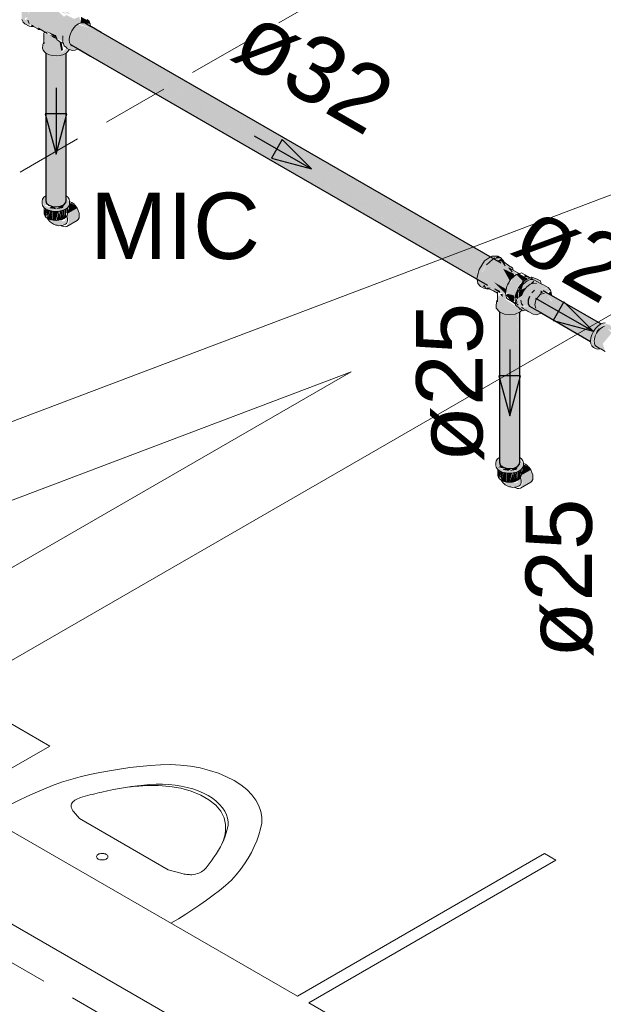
# Model space of a CAD drawing. Header units: millimetres. Extents: x 567 to 934, y -1 to 364.
# Tile 725 of 1056: x 729.18 to 730.94, y 129.03 to 132. Entities that reach past the tile are written whole.
import ezdxf

# ---------------------------------------------------------------- set-up
doc = ezdxf.new("R2010")
doc.units = ezdxf.units.MM
doc.header["$MEASUREMENT"] = 0
doc.linetypes.add('JIS_02_2.0', pattern=[0.3, 0.2, -0.1])
doc.linetypes.add('NULL', pattern=[0])
for name, color, linetype, lineweight in [('AF-Condutos', 140, 'Continuous', 25), ('AF-Conexões', 152, 'Continuous', 18), ('AF-Peça de utilização', 152, 'Continuous', 18), ('AF-Sentido conduto', 140, 'Continuous', 30), ('AF-Textos conduto', 7, 'Continuous', 9), ('DI-Área do detalhe', 10, 'JIS_02_2.0', 0), ('Textos', 7, 'Continuous', 9)]:
    doc.layers.add(name, color=color, linetype=linetype, lineweight=lineweight)
doc.layers.add('ARQ FINA', color=8, linetype='Continuous')
doc.styles.add('Arial', font='arial.ttf')

msp = doc.modelspace()

# ---------------------------------------------------------------- hatches: boundary and pattern name
at = {"layer": 'AF-Condutos', "linetype": 'Continuous'}
for points in [[(729.3167, 131.9688), (729.3344, 131.9584), (730.5652, 131.248)], [(729.3338, 131.959), (730.5666, 131.2472), (730.5755, 131.2608), (729.3429, 131.9722)], [(729.3533, 131.9832), (729.3428, 131.9723), (730.5755, 131.2608), (730.5756, 131.2611), (729.3541, 131.9825), (730.5851, 131.2721)], [(730.5835, 131.273), (729.3541, 131.9825), (730.5756, 131.2611)], [(729.3543, 131.9827), (730.5851, 131.2721), (730.5853, 131.2722), (729.394, 131.9711)], [(729.3736, 131.9883), (729.3575, 131.985), (729.394, 131.9711), (730.6211, 131.2631), (729.4262, 131.9576), (730.6311, 131.2622)], [(729.394, 131.9711), (730.5853, 131.2722), (730.5944, 131.2785)], [(730.559, 131.2207), (729.3121, 131.9406), (730.5577, 131.2149)], [(729.3295, 131.9306), (730.559, 131.2207), (730.5591, 131.2209), (729.3296, 131.9436)], [(729.3296, 131.9436), (730.5617, 131.2325), (730.5618, 131.2327), (729.3344, 131.9584)], [(729.3296, 131.9436), (730.5591, 131.2209), (730.5617, 131.2324)], [(730.5666, 131.2472), (729.3344, 131.9584), (730.5584, 131.2347)], [(729.4262, 131.9576), (730.5945, 131.2786), (730.5983, 131.2812)], [(729.2614, 131.4916), (729.2672, 131.89), (729.2607, 131.9251)], [(729.3333, 131.9216), (730.5901, 131.196), (729.3295, 131.9305)], [(729.2588, 131.4661), (729.2607, 131.4435), (729.2783, 131.4333), (729.3032, 131.4341), (729.3189, 131.4453), (729.3189, 131.8957), (729.3185, 131.8954), (729.3134, 131.47), (729.3131, 131.8913), (729.3125, 131.8926), (729.3041, 131.4771), (729.3032, 131.8885), (729.3025, 131.8896), (729.2922, 131.4859), (729.291, 131.8868), (729.2902, 131.8882), (729.2799, 131.4952), (729.2784, 131.889), (729.2777, 131.8892), (729.2691, 131.5034), (729.2677, 131.8918), (729.2672, 131.892), (729.2614, 131.4916), (729.2607, 131.8949), (729.2587, 131.8964)], [(729.2691, 131.5034), (729.2777, 131.8874), (729.2677, 131.8918)], [(729.2799, 131.4952), (729.2902, 131.8862), (729.2784, 131.889)], [(729.3025, 131.8891), (729.291, 131.8882), (729.2922, 131.4859)], [(729.3125, 131.8919), (729.3032, 131.8897), (729.3041, 131.4771)], [(729.3185, 131.8952), (729.3131, 131.8928), (729.3134, 131.4686)], [(729.3195, 131.4654), (729.3195, 131.8962), (729.3189, 131.4659)], [(729.3189, 131.4453), (729.3195, 131.8961), (729.3189, 131.8957)], [(730.9073, 131.0524), (730.7796, 131.1361), (730.7353, 131.1513), (730.7162, 131.1624), (730.7125, 131.1508), (730.9003, 131.0324), (730.9029, 131.0413)], [(730.7162, 131.1624), (730.7353, 131.1513), (730.777, 131.1377), (730.7424, 131.1604)], [(730.7645, 131.1726), (730.7859, 131.1461), (730.9213, 131.0717), (730.7839, 131.1582), (730.9281, 131.077), (730.7829, 131.164), (730.7553, 131.1768), (730.7519, 131.1725), (730.7314, 131.1814), (730.7229, 131.1732), (730.9137, 131.063), (730.9139, 131.0633), (730.7811, 131.1492), (730.7708, 131.164), (730.7818, 131.1595)], [(730.7229, 131.1732), (730.9067, 131.0528), (730.9137, 131.063)], [(730.7574, 131.1794), (730.7562, 131.1779), (730.7829, 131.164), (730.9313, 131.079)], [(730.7829, 131.164), (730.9277, 131.0775), (730.9313, 131.079)], [(730.9005, 131.0269), (730.901, 131.0315), (730.7125, 131.1508), (730.7162, 131.133), (730.9007, 131.0264), (730.7561, 131.1141)], [(730.7839, 131.1582), (730.9213, 131.0721), (730.928, 131.077)], [(730.7859, 131.1461), (730.9135, 131.0635), (730.9212, 131.0716)], [(730.6262, 131.1147), (730.6263, 130.7032), (730.628, 131.1134)], [(730.6262, 130.6766), (730.6281, 130.654), (730.6458, 130.6438), (730.6706, 130.6446), (730.6863, 130.6558), (730.6863, 131.0837), (730.6859, 131.1141), (730.6809, 130.6805), (730.6806, 131.0659), (730.68, 131.1118), (730.6715, 130.6876), (730.6707, 131.1083), (730.6452, 131.1085), (730.6365, 130.7139), (730.6352, 131.1112), (730.6347, 131.1114), (730.6288, 130.7021), (730.6282, 131.1139), (730.628, 131.114)], [(730.6288, 130.7021), (730.6347, 131.1114), (730.6282, 131.1139)], [(730.6365, 130.7139), (730.6452, 131.1073), (730.6352, 131.1112)], [(730.6715, 130.6876), (730.6799, 131.1099), (730.6707, 131.1088)], [(730.6809, 130.6791), (730.6859, 131.1141), (730.6805, 131.1121)], [(730.687, 130.6759), (730.687, 131.0789), (730.6863, 131.1144), (730.6863, 130.6558)]]:
    msp.add_hatch(color=151, dxfattribs=at).paths.add_polyline_path(points)
at = {"layer": 'AF-Conexões', "linetype": 'Continuous'}
for points in [[(729.1957, 131.9842), (729.2085, 131.9771), (729.2116, 131.9823), (729.2544, 131.9606), (729.288, 131.9501), (729.2902, 131.9426), (729.3094, 131.9314), (729.3121, 131.9441), (729.3138, 131.9181), (729.3379, 131.9042), (729.3555, 131.9088), (729.3327, 131.922), (729.3268, 131.935), (729.3426, 131.9719), (729.3637, 131.9873), (729.3595, 132.0054), (729.3439, 131.9995), (729.3206, 132.0109), (729.3134, 132.0059), (729.2893, 132.027), (729.3241, 132.012), (729.2966, 132.0303), (729.3294, 132.014), (729.3316, 132.015), (729.3096, 132.0301), (729.2752, 132.0476), (729.2606, 132.0673), (729.243, 132.0636), (729.2156, 132.0382), (729.2044, 132.0092), (729.1958, 132.0027), (729.2044, 132.0026), (729.1958, 131.9952), (729.1958, 132.0027), (729.2044, 132.0092), (729.2083, 132.0239), (729.2255, 132.0505), (729.2424, 132.0614), (729.2484, 132.0754), (729.2317, 132.0769), (729.2124, 132.0658), (729.1957, 132.045), (729.1861, 132.0202), (729.1861, 131.9979)], [(729.3925, 131.9841), (729.3887, 131.9924), (729.3644, 132.0055), (729.3637, 131.9873)], [(729.2597, 131.9625), (729.2889, 131.9458), (729.288, 131.9501)], [(729.2907, 131.9411), (729.2889, 131.9458), (729.2597, 131.9625)], [(729.249, 131.9215), (729.2489, 131.9114), (729.2543, 131.8998), (729.2788, 131.8889), (729.3095, 131.8912), (729.3283, 131.9054), (729.3222, 131.9115), (729.3064, 131.8983), (729.2992, 131.9319), (729.2629, 131.9567), (729.253, 131.9526), (729.255, 131.9297)], [(729.3049, 131.9029), (729.3102, 131.905), (729.3065, 131.926), (729.2995, 131.9316)], [(730.6216, 131.2833), (730.6025, 131.2841), (730.581, 131.2692), (730.5738, 131.2382), (730.5905, 131.2637)], [(730.6288, 131.2792), (730.6216, 131.2833), (730.6139, 131.2795)], [(730.5608, 131.2014), (730.5689, 131.1921), (730.581, 131.1966), (730.5881, 131.1884), (730.6199, 131.1716), (730.6258, 131.1776), (730.6351, 131.1698), (730.6351, 131.1607), (730.6444, 131.1615), (730.6445, 131.1697), (730.6098, 131.205), (730.6464, 131.1839), (730.6469, 131.1863), (730.6195, 131.2287), (730.6564, 131.2073), (730.6574, 131.2091), (730.6368, 131.2457), (730.6702, 131.2302), (730.6848, 131.2307), (730.6542, 131.2487), (730.6639, 131.2363), (730.6652, 131.2489), (730.6406, 131.2634), (730.6213, 131.2679), (730.6223, 131.2767), (730.6123, 131.277), (730.5872, 131.2577), (730.5739, 131.2348), (730.581, 131.2692), (730.5643, 131.2437), (730.558, 131.2162)], [(730.5872, 131.2577), (730.6071, 131.2751), (730.59, 131.2628)], [(730.6385, 131.2659), (730.6309, 131.2763), (730.619, 131.2692)], [(730.6455, 131.1884), (730.6564, 131.2073), (730.6195, 131.2287)], [(730.6368, 131.2457), (730.6565, 131.2106), (730.6727, 131.225)], [(730.6677, 131.2313), (730.6368, 131.2457), (730.6714, 131.2258)], [(730.6764, 131.2284), (730.6601, 131.2138), (730.6791, 131.1893), (730.6958, 131.2094)], [(730.6851, 131.2308), (730.6764, 131.2284), (730.6958, 131.2094), (730.7105, 131.2162)], [(730.7191, 131.2184), (730.6927, 131.2329), (730.7147, 131.2181)], [(730.7005, 131.2219), (730.7147, 131.2181), (730.7016, 131.227)], [(730.581, 131.1966), (730.5739, 131.193), (730.5871, 131.1853)], [(730.6436, 131.1705), (730.6464, 131.1839), (730.6098, 131.205)], [(730.6453, 131.1715), (730.6735, 131.163), (730.6791, 131.1893), (730.6634, 131.2097), (730.6504, 131.197)], [(730.751, 131.1112), (730.7356, 131.1218), (730.7323, 131.137), (730.7356, 131.1517), (730.7487, 131.1684), (730.7504, 131.1835), (730.7553, 131.1768), (730.7791, 131.1765), (730.772, 131.1873), (730.751, 131.1856), (730.6969, 131.1995), (730.6863, 131.1852), (730.6792, 131.1688), (730.6937, 131.1667), (730.6767, 131.1529), (730.6781, 131.1427), (730.687, 131.1371), (730.7125, 131.1328), (730.6938, 131.1308), (730.7271, 131.1082), (730.736, 131.1069)], [(730.7012, 131.2095), (730.6842, 131.1897), (730.6919, 131.1819)], [(730.7008, 131.2094), (730.6958, 131.2094), (730.6901, 131.1983)], [(730.7492, 131.2085), (730.7253, 131.2188), (730.704, 131.2114), (730.6919, 131.1819), (730.7028, 131.1876), (730.7303, 131.2122), (730.7288, 131.2024)], [(730.6986, 131.178), (730.7076, 131.1902), (730.6919, 131.1819), (730.6926, 131.1642)], [(730.7094, 131.2096), (730.6969, 131.1995), (730.751, 131.1856)], [(730.7294, 131.2127), (730.7094, 131.2096), (730.751, 131.1856), (730.7724, 131.1889)], [(730.7303, 131.2122), (730.7182, 131.1987), (730.7288, 131.2024)], [(730.6159, 131.1265), (730.6262, 131.1155), (730.6408, 131.109), (730.6567, 131.1072), (730.6727, 131.109), (730.6862, 131.1142), (730.687, 131.124), (730.644, 131.1532), (730.6466, 131.1616), (730.6351, 131.1607), (730.622, 131.1659)], [(730.6274, 131.1683), (730.6351, 131.1607), (730.6351, 131.1698)], [(730.66, 131.1486), (730.6739, 131.1402), (730.669, 131.147), (730.6701, 131.1648), (730.6509, 131.17), (730.6454, 131.1661)], [(730.6725, 131.1594), (730.6817, 131.154), (730.6823, 131.1866)], [(730.6919, 131.1819), (730.6863, 131.1852), (730.6825, 131.1564), (730.6926, 131.1642)], [(730.7487, 131.1684), (730.7572, 131.1753), (730.7504, 131.1809)], [(730.7822, 131.1651), (730.7806, 131.1779), (730.7729, 131.1705)], [(730.687, 131.1254), (730.693, 131.1216), (730.6973, 131.1343), (730.6905, 131.1507), (730.687, 131.1337), (730.687, 131.1521), (730.6728, 131.1592), (730.6737, 131.1426)], [(730.9283, 131.0038), (730.9065, 131.024), (730.9151, 131.0531), (730.9283, 131.0695), (730.9436, 131.0783), (730.9614, 131.0728), (730.9568, 131.0771), (730.9377, 131.0817), (730.9153, 131.0654), (730.9045, 131.0467), (730.9006, 131.0274), (730.9092, 131.0084)], [(730.9614, 131.0728), (730.9467, 131.0773), (730.9283, 131.0695), (730.9122, 131.0347), (730.9146, 131.0145), (730.944, 130.9962), (730.9376, 131.02), (730.9648, 131.0525), (730.9431, 131.0722), (730.9359, 131.0694), (730.9652, 131.0594)], [(730.9097, 131.0326), (730.9283, 131.0695), (730.9191, 131.058)]]:
    msp.add_hatch(color=161, dxfattribs=at).paths.add_polyline_path(points)
at = {"layer": 'AF-Peça de utilização', "linetype": 'Continuous'}
for points in [[(729.2587, 131.466), (729.2485, 131.4557), (729.2526, 131.4307), (729.2779, 131.4195), (729.2995, 131.4195), (729.3235, 131.4297), (729.3303, 131.4479), (729.3204, 131.4572), (729.3095, 131.4287), (729.2887, 131.4254), (729.2779, 131.4263), (729.2539, 131.4367), (729.2642, 131.4404)], [(729.2539, 131.4111), (729.2586, 131.4011), (729.256, 131.4281)], [(729.2586, 131.4011), (729.2586, 131.4262), (729.256, 131.4281)], [(729.2762, 131.4335), (729.2679, 131.4287), (729.2857, 131.4259), (729.2912, 131.4285)], [(729.3154, 131.4413), (729.2887, 131.4254), (729.3095, 131.4287)], [(729.3223, 131.4288), (729.3196, 131.4268), (729.3215, 131.4048)], [(729.3563, 131.3947), (729.3593, 131.4061), (729.3527, 131.4284), (729.3235, 131.4111), (729.3284, 131.3882), (729.3217, 131.3735)], [(729.3343, 131.444), (729.3305, 131.4418), (729.3235, 131.4116), (729.3527, 131.4284), (729.348, 131.4353)], [(729.2629, 131.3991), (729.2597, 131.4255), (729.2586, 131.4116)], [(729.2641, 131.3973), (729.2641, 131.4235), (729.2597, 131.4255)], [(729.2641, 131.4228), (729.2641, 131.3972), (729.2702, 131.4208)], [(729.2641, 131.3969), (729.2713, 131.3937), (729.2713, 131.421)], [(729.2713, 131.42), (729.2713, 131.3937), (729.2785, 131.4193)], [(729.2786, 131.4194), (729.2713, 131.3937), (729.2797, 131.3917)], [(729.3208, 131.3825), (729.3224, 131.4018), (729.3135, 131.3888), (729.2797, 131.3917), (729.2753, 131.3837), (729.2968, 131.3754)], [(729.2797, 131.3917), (729.2875, 131.4186), (729.2797, 131.4193)], [(729.2875, 131.4187), (729.2797, 131.3917), (729.2887, 131.391), (729.2962, 131.4181)], [(729.2977, 131.4193), (729.2902, 131.3912), (729.3061, 131.3937)], [(729.3061, 131.42), (729.2995, 131.4195), (729.3061, 131.3937)], [(729.3061, 131.421), (729.3061, 131.3937), (729.3133, 131.3969)], [(729.3133, 131.4228), (729.3071, 131.4213), (729.3133, 131.3969)], [(729.3133, 131.3971), (729.3188, 131.4011), (729.3188, 131.426), (729.3146, 131.4241)], [(730.6262, 130.6765), (730.6159, 130.6662), (730.6201, 130.6412), (730.6454, 130.63), (730.6669, 130.63), (730.6909, 130.6402), (730.6978, 130.6584), (730.6879, 130.6677), (730.6769, 130.6392), (730.6561, 130.6359), (730.6454, 130.6368), (730.6213, 130.6472), (730.6317, 130.6509)], [(730.6317, 130.6508), (730.6213, 130.6472), (730.641, 130.6426)], [(730.6213, 130.6402), (730.6213, 130.6216), (730.626, 130.6116), (730.626, 130.6367)], [(730.6303, 130.6096), (730.6271, 130.636), (730.626, 130.6221)], [(730.6315, 130.6078), (730.6315, 130.634), (730.6271, 130.636)], [(730.6315, 130.6333), (730.6316, 130.6077), (730.6376, 130.6313)], [(730.6315, 130.6074), (730.6387, 130.6042), (730.6387, 130.6315)], [(730.6437, 130.644), (730.6353, 130.6392), (730.6531, 130.6364), (730.6622, 130.6423)], [(730.6387, 130.6305), (730.6387, 130.6042), (730.646, 130.6298)], [(730.646, 130.6299), (730.6387, 130.6042), (730.6471, 130.6022)], [(730.6471, 130.6022), (730.6549, 130.6291), (730.6471, 130.6298)], [(730.655, 130.6292), (730.6471, 130.6022), (730.6561, 130.6015), (730.6637, 130.6286)], [(730.6828, 130.6518), (730.6561, 130.6359), (730.6769, 130.6392)], [(730.6561, 130.6015), (730.6735, 130.6042), (730.6662, 130.6299)], [(730.6735, 130.6305), (730.6669, 130.63), (730.6735, 130.6042)], [(730.6735, 130.6315), (730.6735, 130.6042), (730.6807, 130.6074)], [(730.6807, 130.6333), (730.6745, 130.6318), (730.6807, 130.6074)], [(730.6807, 130.6076), (730.6862, 130.6116), (730.6862, 130.6365), (730.6821, 130.6346)], [(730.6862, 130.6116), (730.6889, 130.6153), (730.687, 130.6373)], [(730.6897, 130.6393), (730.687, 130.6373), (730.6897, 130.6164)], [(730.7238, 130.6052), (730.7268, 130.6166), (730.7201, 130.6389), (730.6909, 130.6216), (730.6958, 130.5987), (730.6892, 130.584)], [(730.7018, 130.6545), (730.6979, 130.6523), (730.6909, 130.6221), (730.7201, 130.6389), (730.7154, 130.6458)], [(730.6786, 130.5878), (730.6934, 130.5934), (730.6898, 130.6123), (730.6777, 130.6003), (730.6366, 130.6), (730.6563, 130.5881)]]:
    msp.add_hatch(color=161, dxfattribs=at).paths.add_polyline_path(points)

# ---------------------------------------------------------------- linework, layer by layer
at = {"layer": 'AF-Condutos'}
for p, q in [((729.3785, 131.9854), (729.3736, 131.9883)), ((729.3933, 131.9768), (729.3785, 131.9854)), ((729.3966, 131.975), (729.3933, 131.9768)), ((729.4255, 131.9583), (729.3966, 131.975)), ((730.6311, 131.2622), (729.4255, 131.9583)), ((729.3333, 131.9216), (729.3555, 131.9088)), ((729.3555, 131.9088), (729.3597, 131.9064)), ((729.3597, 131.9064), (729.3606, 131.9059)), ((729.3606, 131.9059), (729.3927, 131.8873)), ((729.2587, 131.8964), (729.2587, 131.4928)), ((729.3195, 131.4654), (729.3195, 131.8962)), ((729.3927, 131.8873), (730.5901, 131.196)), ((729.2587, 131.4928), (729.2587, 131.4712)), ((729.2587, 131.4712), (729.2587, 131.47)), ((729.2587, 131.47), (729.2587, 131.4681)), ((729.2587, 131.4681), (729.2587, 131.4663)), ((729.2587, 131.4663), (729.2587, 131.4661)), ((729.2587, 131.4661), (729.2587, 131.4508)), ((729.3195, 131.4526), (729.3195, 131.4654)), ((729.2587, 131.4508), (729.2607, 131.4435)), ((729.2607, 131.4435), (729.2676, 131.4373)), ((729.2676, 131.4373), (729.2783, 131.4333)), ((729.2783, 131.4333), (729.2909, 131.4322)), ((729.2909, 131.4322), (729.3032, 131.4341)), ((729.3032, 131.4341), (729.3131, 131.4387)), ((729.3131, 131.4387), (729.3189, 131.4453)), ((729.3189, 131.4453), (729.3195, 131.4526)), ((730.7162, 131.1624), (730.7125, 131.1508)), ((730.7314, 131.1814), (730.7229, 131.1732)), ((730.7678, 131.1734), (730.7574, 131.1794)), ((730.7822, 131.1651), (730.7678, 131.1734)), ((730.7828, 131.1648), (730.7822, 131.1651)), ((730.9313, 131.079), (730.7828, 131.1648)), ((730.7125, 131.1508), (730.7125, 131.1404)), ((730.7125, 131.1404), (730.7156, 131.1342)), ((730.7156, 131.1342), (730.7162, 131.133)), ((730.7162, 131.133), (730.7373, 131.1208)), ((730.6262, 131.1155), (730.6262, 130.7033)), ((730.687, 131.0789), (730.687, 131.1151)), ((730.7373, 131.1208), (730.7522, 131.1122)), ((730.7522, 131.1122), (730.7537, 131.1113)), ((730.7537, 131.1113), (730.9007, 131.0264)), ((730.687, 130.6759), (730.687, 131.0789)), ((730.6262, 130.7033), (730.6262, 130.6817)), ((730.6262, 130.6817), (730.6262, 130.6805)), ((730.6262, 130.6805), (730.6262, 130.6786)), ((730.6262, 130.6786), (730.6262, 130.6768)), ((730.6262, 130.6768), (730.6262, 130.6766)), ((730.6262, 130.6766), (730.6262, 130.6613)), ((730.6262, 130.6613), (730.6281, 130.654)), ((730.6805, 130.6492), (730.6863, 130.6558)), ((730.6863, 130.6558), (730.687, 130.6631)), ((730.687, 130.6631), (730.687, 130.6759)), ((730.6281, 130.654), (730.6351, 130.6478)), ((730.6351, 130.6478), (730.6458, 130.6438)), ((730.6458, 130.6438), (730.6583, 130.6427)), ((730.6583, 130.6427), (730.6706, 130.6446)), ((730.6706, 130.6446), (730.6805, 130.6492))]:
    msp.add_line(p, q, dxfattribs=at)
at = {"layer": 'AF-Conexões'}
for p, q in [((729.1861, 131.9979), (729.1898, 131.9897)), ((729.2044, 131.996), (729.2083, 131.9859)), ((729.2063, 131.9909), (729.2044, 131.996)), ((729.386, 131.9949), (729.3828, 131.9978)), ((729.3887, 131.9924), (729.386, 131.9949)), ((729.3925, 131.9841), (729.3887, 131.9924)), ((729.1898, 131.9897), (729.1957, 131.9842)), ((729.1957, 131.9842), (729.2085, 131.9771)), ((729.2083, 131.9859), (729.2063, 131.9909)), ((729.2085, 131.9771), (729.2141, 131.9766)), ((729.2141, 131.9766), (729.2197, 131.9761)), ((729.2157, 131.98), (729.2214, 131.9767)), ((729.2206, 131.9796), (729.2157, 131.98)), ((729.2197, 131.9761), (729.2214, 131.9767)), ((729.2214, 131.9767), (729.223, 131.9758)), ((729.223, 131.9758), (729.234, 131.9694)), ((729.223, 131.9758), (729.223, 131.9758)), ((729.234, 131.9694), (729.2368, 131.9678)), ((729.2436, 131.9672), (729.2363, 131.9717)), ((729.2363, 131.9717), (729.241, 131.9688)), ((729.2368, 131.9678), (729.2417, 131.9674)), ((729.2398, 131.9689), (729.2426, 131.9673)), ((729.241, 131.9688), (729.2398, 131.9689)), ((729.241, 131.9688), (729.2436, 131.9672)), ((729.2417, 131.9674), (729.2426, 131.9673)), ((729.2426, 131.9673), (729.2447, 131.966)), ((729.2436, 131.9672), (729.2452, 131.9662)), ((729.2447, 131.966), (729.2544, 131.9605)), ((729.2452, 131.9662), (729.2544, 131.9606)), ((729.3325, 131.9544), (729.3369, 131.9635)), ((729.3369, 131.9635), (729.3426, 131.9719)), ((729.3426, 131.9719), (729.3493, 131.979)), ((729.3493, 131.979), (729.3565, 131.9842)), ((729.3565, 131.9842), (729.3637, 131.9873)), ((729.3637, 131.9873), (729.3703, 131.9879)), ((729.3703, 131.9879), (729.3761, 131.9862)), ((729.3933, 131.9768), (729.3925, 131.9841)), ((729.2541, 131.9599), (729.2524, 131.9563)), ((729.2524, 131.9563), (729.2524, 131.9288)), ((729.2544, 131.9605), (729.2541, 131.9599)), ((729.2544, 131.9606), (729.2556, 131.9599)), ((729.2544, 131.9605), (729.2555, 131.9598)), ((729.2549, 131.9576), (729.2556, 131.9598)), ((729.2555, 131.9598), (729.2549, 131.9576)), ((729.2555, 131.9598), (729.2556, 131.9598)), ((729.2556, 131.9599), (729.2557, 131.9598)), ((729.2556, 131.9598), (729.2571, 131.9589)), ((729.2557, 131.9598), (729.2571, 131.9589)), ((729.2571, 131.9589), (729.2572, 131.9589)), ((729.2572, 131.9589), (729.2593, 131.9576)), ((729.2626, 131.9555), (729.259, 131.9578)), ((729.2593, 131.9576), (729.2626, 131.9555)), ((729.2734, 131.9493), (729.2782, 131.9468)), ((729.2799, 131.9458), (729.2734, 131.9493)), ((729.2782, 131.9468), (729.2812, 131.9451)), ((729.2846, 131.9433), (729.2799, 131.9458)), ((729.2799, 131.9458), (729.2835, 131.9437)), ((729.2812, 131.9451), (729.2799, 131.9458)), ((729.2812, 131.9451), (729.2849, 131.9432)), ((729.2835, 131.9437), (729.2915, 131.939)), ((729.2913, 131.9398), (729.2846, 131.9433)), ((729.2849, 131.9432), (729.2912, 131.9398)), ((729.288, 131.9501), (729.2882, 131.9476)), ((729.2882, 131.9476), (729.2902, 131.9426)), ((729.2902, 131.9426), (729.2907, 131.9413)), ((729.2907, 131.9413), (729.2908, 131.941)), ((729.2908, 131.941), (729.2912, 131.9398)), ((729.2912, 131.9398), (729.2913, 131.9398)), ((729.2913, 131.9398), (729.2915, 131.939)), ((729.2915, 131.939), (729.2921, 131.9375)), ((729.2921, 131.9375), (729.2958, 131.9345)), ((729.2958, 131.9345), (729.2995, 131.9316)), ((729.3094, 131.9486), (729.3094, 131.9445)), ((729.3094, 131.942), (729.3094, 131.9486)), ((729.3094, 131.9445), (729.3094, 131.9371)), ((729.3094, 131.9354), (729.3094, 131.942)), ((729.3094, 131.9371), (729.3094, 131.9354)), ((729.3094, 131.9354), (729.3094, 131.9353)), ((729.3094, 131.9353), (729.3094, 131.9354)), ((729.3094, 131.9353), (729.3094, 131.9296)), ((729.3288, 131.9362), (729.3297, 131.9451)), ((729.3297, 131.9285), (729.3288, 131.9362)), ((729.3297, 131.9451), (729.3325, 131.9544)), ((729.249, 131.9215), (729.2489, 131.9114)), ((729.2489, 131.9114), (729.2502, 131.9054)), ((729.2508, 131.9254), (729.249, 131.9215)), ((729.2502, 131.9054), (729.2543, 131.8998)), ((729.2524, 131.9288), (729.2508, 131.9254)), ((729.2524, 131.9288), (729.2524, 131.9241)), ((729.2524, 131.9241), (729.2541, 131.9277)), ((729.2995, 131.9316), (729.3113, 131.9248)), ((729.3094, 131.9296), (729.3101, 131.9278)), ((729.3101, 131.9278), (729.3113, 131.9248)), ((729.3113, 131.9248), (729.3116, 131.9239)), ((729.3116, 131.9239), (729.3138, 131.9181)), ((729.3138, 131.9181), (729.318, 131.9148)), ((729.318, 131.9148), (729.3195, 131.9136)), ((729.3195, 131.9136), (729.3222, 131.9115)), ((729.3222, 131.9115), (729.3288, 131.9075)), ((729.3243, 131.8998), (729.3283, 131.9054)), ((729.3283, 131.9054), (729.3285, 131.9064)), ((729.3285, 131.9064), (729.3288, 131.9075)), ((729.3288, 131.9075), (729.3295, 131.907)), ((729.3295, 131.907), (729.3298, 131.9068)), ((729.3325, 131.9224), (729.3297, 131.9285)), ((729.3298, 131.9068), (729.3302, 131.9066)), ((729.3302, 131.9066), (729.3379, 131.9042)), ((729.3333, 131.9216), (729.3325, 131.9224)), ((729.3369, 131.9183), (729.3333, 131.9216)), ((729.3379, 131.9042), (729.3468, 131.9051)), ((729.3468, 131.9051), (729.3555, 131.9088)), ((729.2543, 131.8998), (729.2587, 131.8964)), ((729.2587, 131.8964), (729.2607, 131.8949)), ((729.2607, 131.8949), (729.2691, 131.8912)), ((729.2691, 131.8912), (729.2788, 131.8889)), ((729.2788, 131.8889), (729.2893, 131.8881)), ((729.2893, 131.8881), (729.2997, 131.8889)), ((729.2997, 131.8889), (729.3095, 131.8912)), ((729.3095, 131.8912), (729.3179, 131.8949)), ((729.3179, 131.8949), (729.3195, 131.8962)), ((729.3195, 131.8962), (729.3243, 131.8998)), ((730.5983, 131.2812), (730.581, 131.2692)), ((730.6025, 131.2841), (730.5983, 131.2812)), ((730.6216, 131.2833), (730.6025, 131.2841)), ((730.6285, 131.2793), (730.6216, 131.2833)), ((730.6288, 131.2792), (730.6285, 131.2793)), ((730.6311, 131.2778), (730.6288, 131.2792)), ((730.581, 131.2692), (730.5643, 131.2437)), ((730.6053, 131.2738), (730.5872, 131.2577)), ((730.6079, 131.2756), (730.6053, 131.2738)), ((730.6092, 131.2766), (730.6079, 131.2756)), ((730.6097, 131.2769), (730.6092, 131.2766)), ((730.612, 131.2786), (730.6097, 131.2769)), ((730.61, 131.2769), (730.612, 131.2786)), ((730.6201, 131.2781), (730.6123, 131.277)), ((730.6234, 131.2786), (730.6201, 131.2781)), ((730.6311, 131.2778), (730.6234, 131.2786)), ((730.6338, 131.2735), (730.6309, 131.2763)), ((730.6386, 131.2659), (730.6311, 131.2778)), ((730.6366, 131.2709), (730.6338, 131.2735)), ((730.6382, 131.266), (730.6344, 131.2686)), ((730.6344, 131.2686), (730.6434, 131.2544)), ((730.6387, 131.2658), (730.6366, 131.2709)), ((730.6396, 131.2651), (730.6366, 131.2709)), ((730.6366, 131.2709), (730.6387, 131.2657)), ((730.6387, 131.2657), (730.6382, 131.266)), ((730.6388, 131.2657), (730.6387, 131.2658)), ((730.6388, 131.2657), (730.6387, 131.2657)), ((730.6388, 131.2656), (730.6388, 131.2657)), ((730.6396, 131.2651), (730.6388, 131.2656)), ((730.6434, 131.2544), (730.6392, 131.2647)), ((730.6515, 131.2571), (730.6396, 131.2651)), ((730.6533, 131.2559), (730.6515, 131.2571)), ((730.6652, 131.2489), (730.6533, 131.2559)), ((730.5643, 131.2437), (730.558, 131.2162)), ((730.6542, 131.2487), (730.6639, 131.2363)), ((730.6673, 131.2411), (730.6542, 131.2487)), ((730.6685, 131.2213), (730.6601, 131.2138)), ((730.6673, 131.2411), (730.6652, 131.2489)), ((730.6815, 131.2329), (730.6673, 131.2411)), ((730.6764, 131.2284), (730.6685, 131.2213)), ((730.6824, 131.2301), (730.6764, 131.2284)), ((730.685, 131.2309), (730.6815, 131.2329)), ((730.6851, 131.2308), (730.6824, 131.2301)), ((730.6851, 131.2308), (730.685, 131.2309)), ((730.6927, 131.2329), (730.6851, 131.2308)), ((730.7191, 131.2184), (730.6927, 131.2329)), ((730.7221, 131.2198), (730.7194, 131.2186)), ((730.7229, 131.2202), (730.7221, 131.2198)), ((730.7263, 131.2192), (730.7229, 131.2202)), ((730.558, 131.2162), (730.5584, 131.2143)), ((730.5584, 131.2143), (730.5608, 131.2014)), ((730.5608, 131.2014), (730.5689, 131.1921)), ((730.5689, 131.1921), (730.5784, 131.1866)), ((730.6483, 131.1932), (730.6439, 131.1718)), ((730.6504, 131.197), (730.6483, 131.1932)), ((730.6601, 131.2138), (730.6504, 131.197)), ((730.6824, 131.1874), (730.7011, 131.2094)), ((730.6901, 131.1983), (730.6824, 131.1874)), ((730.6842, 131.1897), (730.6831, 131.1883)), ((730.7003, 131.2088), (730.6842, 131.1897)), ((730.6842, 131.1897), (730.6901, 131.1983)), ((730.6969, 131.1995), (730.6863, 131.1852)), ((730.7094, 131.2096), (730.6969, 131.1995)), ((730.6986, 131.178), (730.7076, 131.1902)), ((730.7014, 131.2102), (730.7003, 131.2088)), ((730.7082, 131.2143), (730.7014, 131.2102)), ((730.704, 131.2114), (730.7014, 131.2102)), ((730.7168, 131.2174), (730.704, 131.2114)), ((730.704, 131.2114), (730.7082, 131.2143)), ((730.7076, 131.1902), (730.7182, 131.1987)), ((730.7189, 131.2134), (730.7094, 131.2096)), ((730.7189, 131.2185), (730.7147, 131.2181)), ((730.7191, 131.2184), (730.7168, 131.2174)), ((730.7182, 131.1987), (730.7288, 131.2024)), ((730.7194, 131.2186), (730.7189, 131.2185)), ((730.7267, 131.2137), (730.7189, 131.2134)), ((730.7194, 131.2186), (730.7191, 131.2184)), ((730.7276, 131.2137), (730.7211, 131.2173)), ((730.7397, 131.214), (730.7263, 131.2192)), ((730.7288, 131.2024), (730.7378, 131.2007)), ((730.7409, 131.2064), (730.7296, 131.2126)), ((730.7481, 131.2091), (730.7397, 131.214)), ((730.7517, 131.2004), (730.7409, 131.2064)), ((730.7492, 131.2085), (730.7481, 131.2091)), ((730.7517, 131.2004), (730.7492, 131.2085)), ((730.7584, 131.1967), (730.7517, 131.2004)), ((730.7724, 131.1889), (730.7584, 131.1967)), ((730.5784, 131.1866), (730.5905, 131.1843)), ((730.5919, 131.1866), (730.5871, 131.1853)), ((730.5871, 131.1853), (730.5935, 131.1859)), ((730.5881, 131.1884), (730.5919, 131.1866)), ((730.5973, 131.1866), (730.5881, 131.1884)), ((730.5905, 131.1843), (730.5941, 131.1855)), ((730.5919, 131.1866), (730.5935, 131.1859)), ((730.5935, 131.1859), (730.5941, 131.1855)), ((730.5941, 131.1855), (730.6082, 131.1789)), ((730.6082, 131.1789), (730.6199, 131.1716)), ((730.612, 131.1852), (730.6273, 131.174)), ((730.6258, 131.1776), (730.612, 131.1852)), ((730.6199, 131.1716), (730.6198, 131.1507)), ((730.6199, 131.1716), (730.6199, 131.1749)), ((730.6199, 131.1749), (730.6199, 131.1716)), ((730.6273, 131.174), (730.6258, 131.1776)), ((730.6439, 131.1718), (730.6454, 131.1661)), ((730.6454, 131.1661), (730.6481, 131.1557)), ((730.6722, 131.1595), (730.6826, 131.1873)), ((730.6768, 131.1753), (730.6722, 131.1595)), ((730.6727, 131.1609), (730.6722, 131.1595)), ((730.6736, 131.1634), (730.6727, 131.1609)), ((730.6735, 131.163), (730.6768, 131.1753)), ((730.6824, 131.1874), (730.6736, 131.1634)), ((730.6863, 131.1852), (730.6792, 131.1688)), ((730.6831, 131.1883), (730.6824, 131.1874)), ((730.6926, 131.1642), (730.6986, 131.178)), ((730.7356, 131.1517), (730.7487, 131.1684)), ((730.7487, 131.1684), (730.7614, 131.1718)), ((730.7795, 131.1807), (730.7724, 131.1889)), ((730.7806, 131.1779), (730.7795, 131.1807)), ((730.7823, 131.1675), (730.7806, 131.1779)), ((730.7822, 131.1651), (730.7823, 131.1675)), ((730.6183, 131.1494), (730.6159, 131.1355)), ((730.6159, 131.1355), (730.6159, 131.1265)), ((730.6198, 131.1507), (730.6183, 131.1494)), ((730.6198, 131.1507), (730.6197, 131.1458)), ((730.6481, 131.1557), (730.6597, 131.1487)), ((730.6597, 131.1487), (730.66, 131.1486)), ((730.6597, 131.1486), (730.6597, 131.1487)), ((730.66, 131.1486), (730.6597, 131.1486)), ((730.66, 131.1486), (730.6739, 131.1402)), ((730.672, 131.144), (730.6729, 131.1407)), ((730.6737, 131.1426), (730.672, 131.144)), ((730.6722, 131.1595), (730.6728, 131.1527)), ((730.6728, 131.1527), (730.6737, 131.1426)), ((730.6729, 131.1407), (730.6743, 131.1359)), ((730.6737, 131.1426), (730.6739, 131.1402)), ((730.6818, 131.1359), (730.6739, 131.1425)), ((730.6739, 131.1402), (730.6743, 131.1359)), ((730.6743, 131.1359), (730.674, 131.1401)), ((730.6743, 131.1359), (730.6769, 131.1335)), ((730.6767, 131.1529), (730.6781, 131.1427)), ((730.6769, 131.1335), (730.688, 131.1245)), ((730.6926, 131.1397), (730.6905, 131.1507)), ((730.6973, 131.1343), (730.6926, 131.1397)), ((730.7323, 131.137), (730.7356, 131.1517)), ((730.7355, 131.1268), (730.7323, 131.137)), ((730.6159, 131.1265), (730.6262, 131.1155)), ((730.6262, 131.1155), (730.6273, 131.1142)), ((730.6273, 131.1142), (730.6408, 131.109)), ((730.6408, 131.109), (730.6567, 131.1072)), ((730.6567, 131.1072), (730.6727, 131.109)), ((730.6727, 131.109), (730.6862, 131.1142)), ((730.6862, 131.1232), (730.687, 131.124)), ((730.6862, 131.1142), (730.687, 131.1151)), ((730.687, 131.124), (730.6877, 131.1247)), ((730.687, 131.1151), (730.6908, 131.1192)), ((730.6877, 131.1247), (730.6877, 131.1248)), ((730.688, 131.1245), (730.693, 131.1216)), ((730.6908, 131.1192), (730.693, 131.1216)), ((730.6921, 131.1291), (730.695, 131.1274)), ((730.693, 131.1216), (730.6975, 131.119)), ((730.695, 131.1274), (730.6972, 131.1261)), ((730.6972, 131.1261), (730.6987, 131.1252)), ((730.6975, 131.119), (730.7058, 131.1209)), ((730.6987, 131.1252), (730.7058, 131.1209)), ((730.7058, 131.1209), (730.7123, 131.117)), ((730.7123, 131.117), (730.7271, 131.1082)), ((730.7271, 131.1082), (730.736, 131.1069)), ((730.736, 131.1069), (730.7368, 131.1066)), ((730.7368, 131.1066), (730.751, 131.1112)), ((730.9224, 131.0729), (730.9153, 131.0654)), ((730.93, 131.0784), (730.9224, 131.0729)), ((730.9313, 131.079), (730.93, 131.0784)), ((730.9377, 131.0817), (730.9313, 131.079)), ((730.9423, 131.0721), (730.9359, 131.0694)), ((730.9448, 131.0824), (730.9377, 131.0817)), ((730.9045, 131.0467), (730.9016, 131.0368)), ((730.9092, 131.0565), (730.9045, 131.0467)), ((730.9153, 131.0654), (730.9092, 131.0565)), ((730.9146, 131.0429), (730.9122, 131.0347)), ((730.9185, 131.0511), (730.9146, 131.0429)), ((730.9236, 131.0585), (730.9185, 131.0511)), ((730.9296, 131.0648), (730.9236, 131.0585)), ((730.9359, 131.0694), (730.9296, 131.0648)), ((730.9016, 131.0368), (730.9006, 131.0274)), ((730.9006, 131.0274), (730.9007, 131.0264)), ((730.9007, 131.0264), (730.9016, 131.0192)), ((730.9016, 131.0192), (730.9045, 131.0127)), ((730.9045, 131.0127), (730.9092, 131.0084)), ((730.9122, 131.0347), (730.9113, 131.0268)), ((730.9113, 131.0268), (730.9122, 131.02)), ((730.9122, 131.02), (730.9123, 131.0198)), ((730.9123, 131.0198), (730.9146, 131.0145)), ((730.9146, 131.0145), (730.9185, 131.0109)), ((730.9092, 131.0084), (730.9151, 131.005)), ((730.9151, 131.005), (730.9212, 131.0031)), ((730.9185, 131.0109), (730.9298, 131.0044)), ((730.9212, 131.0031), (730.9283, 131.0038)), ((730.9283, 131.0038), (730.9298, 131.0044)), ((730.9298, 131.0044), (730.9312, 131.0036)), ((730.9312, 131.0036), (730.944, 130.9962))]:
    msp.add_line(p, q, dxfattribs=at)
at = {"layer": 'AF-Peça de utilização'}
for p, q in [((729.2526, 131.4615), (729.2485, 131.4557)), ((729.2552, 131.4635), (729.2526, 131.4615)), ((729.2587, 131.4661), (729.2552, 131.4635)), ((729.3206, 131.4646), (729.3195, 131.4654)), ((729.3247, 131.4615), (729.3206, 131.4646)), ((729.3289, 131.4557), (729.3247, 131.4615)), ((729.2485, 131.4557), (729.247, 131.4495)), ((729.247, 131.4495), (729.247, 131.4427)), ((729.247, 131.4427), (729.2485, 131.4365)), ((729.2485, 131.4365), (729.2526, 131.4307)), ((729.2526, 131.4307), (729.2539, 131.4297)), ((729.2539, 131.4297), (729.2539, 131.4111)), ((729.2539, 131.4297), (729.2592, 131.4257)), ((729.3181, 131.4257), (729.3235, 131.4297)), ((729.3235, 131.4297), (729.3247, 131.4307)), ((729.3235, 131.4111), (729.3235, 131.4297)), ((729.3247, 131.4307), (729.3289, 131.4365)), ((729.3303, 131.4495), (729.3289, 131.4557)), ((729.3289, 131.4365), (729.3303, 131.4427)), ((729.3303, 131.4481), (729.3303, 131.4495)), ((729.3303, 131.4479), (729.3303, 131.4481)), ((729.3303, 131.4427), (729.3303, 131.4479)), ((729.3308, 131.4479), (729.3303, 131.4479)), ((729.3314, 131.4476), (729.3308, 131.4479)), ((729.3318, 131.4475), (729.3314, 131.4476)), ((729.3367, 131.4454), (729.3318, 131.4475)), ((729.3405, 131.4425), (729.3367, 131.4454)), ((729.3425, 131.4411), (729.3405, 131.4425)), ((729.3454, 131.4381), (729.3425, 131.4411)), ((729.3456, 131.4379), (729.3454, 131.4381)), ((729.348, 131.4353), (729.3456, 131.4379)), ((729.3527, 131.4284), (729.348, 131.4353)), ((729.3563, 131.4209), (729.3527, 131.4284)), ((729.2539, 131.4111), (729.2551, 131.4059)), ((729.2551, 131.4059), (729.2586, 131.4011)), ((729.2586, 131.4011), (729.2634, 131.3974)), ((729.2592, 131.4257), (729.2679, 131.4219)), ((729.2679, 131.4219), (729.2779, 131.4195)), ((729.2779, 131.4195), (729.2887, 131.4186)), ((729.2887, 131.4186), (729.2995, 131.4195)), ((729.2995, 131.4195), (729.3095, 131.4219)), ((729.3095, 131.4219), (729.3181, 131.4257)), ((729.3133, 131.3969), (729.3188, 131.4011)), ((729.3188, 131.4011), (729.3215, 131.4048)), ((729.3215, 131.4048), (729.3223, 131.4059)), ((729.3224, 131.4018), (729.3215, 131.4048)), ((729.3223, 131.4059), (729.3235, 131.4111)), ((729.3234, 131.3961), (729.3224, 131.4018)), ((729.3586, 131.4133), (729.3563, 131.4209)), ((729.3563, 131.3947), (729.3586, 131.3997)), ((729.3593, 131.4061), (729.3586, 131.4133)), ((729.3586, 131.3997), (729.3593, 131.4061)), ((729.2634, 131.3974), (729.2641, 131.3969)), ((729.2641, 131.3969), (729.2643, 131.3968)), ((729.2643, 131.3968), (729.2713, 131.3937)), ((729.2643, 131.3968), (729.2644, 131.3967)), ((729.2644, 131.3967), (729.265, 131.3957)), ((729.265, 131.3957), (729.2692, 131.3895)), ((729.2692, 131.3895), (729.2753, 131.3837)), ((729.2713, 131.3937), (729.2797, 131.3917)), ((729.2753, 131.3837), (729.282, 131.3806)), ((729.2797, 131.3917), (729.2887, 131.391)), ((729.282, 131.3806), (729.2888, 131.3776)), ((729.2887, 131.391), (729.2902, 131.3912)), ((729.2888, 131.3776), (729.2925, 131.377)), ((729.2902, 131.3912), (729.2977, 131.3917)), ((729.2925, 131.377), (729.2968, 131.3754)), ((729.2968, 131.3754), (729.3035, 131.3758)), ((729.2977, 131.3917), (729.3061, 131.3937)), ((729.3035, 131.3758), (729.3039, 131.3758)), ((729.3039, 131.3758), (729.3045, 131.376)), ((729.3045, 131.376), (729.3112, 131.3773)), ((729.3045, 131.376), (729.3057, 131.3751)), ((729.3057, 131.3751), (729.3116, 131.3726)), ((729.3061, 131.3937), (729.3133, 131.3969)), ((729.3112, 131.3773), (729.318, 131.3801)), ((729.3116, 131.3726), (729.317, 131.3721)), ((729.317, 131.3721), (729.3217, 131.3735)), ((729.318, 131.3801), (729.3208, 131.3825)), ((729.3208, 131.3825), (729.3227, 131.3862)), ((729.3217, 131.3735), (729.3527, 131.3914)), ((729.3227, 131.3862), (729.3236, 131.3908)), ((729.3236, 131.3908), (729.3234, 131.3961)), ((729.3527, 131.3914), (729.3563, 131.3947)), ((730.6159, 130.6662), (730.6145, 130.66)), ((730.6145, 130.66), (730.6145, 130.6532)), ((730.6201, 130.672), (730.6159, 130.6662)), ((730.6227, 130.674), (730.6201, 130.672)), ((730.6262, 130.6766), (730.6227, 130.674)), ((730.6881, 130.6751), (730.687, 130.6759)), ((730.6922, 130.672), (730.6881, 130.6751)), ((730.6963, 130.6662), (730.6922, 130.672)), ((730.6978, 130.66), (730.6963, 130.6662)), ((730.6978, 130.6586), (730.6978, 130.66)), ((730.6978, 130.6584), (730.6978, 130.6586)), ((730.6978, 130.6532), (730.6978, 130.6584)), ((730.6982, 130.6584), (730.6978, 130.6584)), ((730.6989, 130.6581), (730.6982, 130.6584)), ((730.6992, 130.658), (730.6989, 130.6581)), ((730.7041, 130.6559), (730.6992, 130.658)), ((730.708, 130.6531), (730.7041, 130.6559)), ((730.6145, 130.6532), (730.6159, 130.647)), ((730.6159, 130.647), (730.6201, 130.6412)), ((730.6201, 130.6412), (730.6213, 130.6402)), ((730.6213, 130.6402), (730.6213, 130.6216)), ((730.6213, 130.6402), (730.6267, 130.6362)), ((730.6267, 130.6362), (730.6353, 130.6324)), ((730.6353, 130.6324), (730.6454, 130.63)), ((730.6454, 130.63), (730.6561, 130.6291)), ((730.6561, 130.6291), (730.6669, 130.63)), ((730.6669, 130.63), (730.6769, 130.6324)), ((730.6769, 130.6324), (730.6856, 130.6362)), ((730.6856, 130.6362), (730.6909, 130.6402)), ((730.6909, 130.6402), (730.6922, 130.6412)), ((730.6909, 130.6216), (730.6909, 130.6402)), ((730.6922, 130.6412), (730.6963, 130.647)), ((730.6963, 130.647), (730.6978, 130.6532)), ((730.71, 130.6516), (730.708, 130.6531)), ((730.7128, 130.6486), (730.71, 130.6516)), ((730.713, 130.6484), (730.7128, 130.6486)), ((730.7154, 130.6458), (730.713, 130.6484)), ((730.7201, 130.6389), (730.7154, 130.6458)), ((730.7238, 130.6314), (730.7201, 130.6389)), ((730.726, 130.6238), (730.7238, 130.6314)), ((730.6213, 130.6216), (730.6225, 130.6164)), ((730.6225, 130.6164), (730.626, 130.6116)), ((730.626, 130.6116), (730.6309, 130.6079)), ((730.6309, 130.6079), (730.6315, 130.6074)), ((730.6315, 130.6074), (730.6318, 130.6073)), ((730.6318, 130.6073), (730.6387, 130.6042)), ((730.6318, 130.6073), (730.6319, 130.6072)), ((730.6319, 130.6072), (730.6324, 130.6062)), ((730.6324, 130.6062), (730.6366, 130.6)), ((730.6366, 130.6), (730.6427, 130.5942)), ((730.6387, 130.6042), (730.6471, 130.6022)), ((730.6471, 130.6022), (730.6561, 130.6015)), ((730.6561, 130.6015), (730.6577, 130.6017)), ((730.6577, 130.6017), (730.6651, 130.6022)), ((730.6651, 130.6022), (730.6735, 130.6042)), ((730.6735, 130.6042), (730.6807, 130.6074)), ((730.6807, 130.6074), (730.6862, 130.6116)), ((730.6862, 130.6116), (730.6889, 130.6153)), ((730.6883, 130.593), (730.6902, 130.5967)), ((730.6889, 130.6153), (730.6897, 130.6164)), ((730.6898, 130.6123), (730.6889, 130.6153)), ((730.6892, 130.584), (730.7201, 130.6019)), ((730.6897, 130.6164), (730.6909, 130.6216)), ((730.6909, 130.6066), (730.6898, 130.6123)), ((730.6902, 130.5967), (730.6911, 130.6013)), ((730.6911, 130.6013), (730.6909, 130.6066)), ((730.7201, 130.6019), (730.7238, 130.6052)), ((730.7238, 130.6052), (730.726, 130.6102)), ((730.7268, 130.6166), (730.726, 130.6238)), ((730.726, 130.6102), (730.7268, 130.6166)), ((730.6427, 130.5942), (730.6495, 130.5911)), ((730.6495, 130.5911), (730.6563, 130.5881)), ((730.6563, 130.5881), (730.6599, 130.5875)), ((730.6599, 130.5875), (730.6642, 130.586)), ((730.6642, 130.586), (730.671, 130.5863)), ((730.671, 130.5863), (730.6714, 130.5863)), ((730.6714, 130.5863), (730.672, 130.5865)), ((730.672, 130.5865), (730.6786, 130.5878)), ((730.672, 130.5865), (730.6731, 130.5856)), ((730.6731, 130.5856), (730.679, 130.5831)), ((730.6786, 130.5878), (730.6855, 130.5906)), ((730.679, 130.5831), (730.6845, 130.5826)), ((730.6845, 130.5826), (730.6892, 130.584)), ((730.6855, 130.5906), (730.6883, 130.593))]:
    msp.add_line(p, q, dxfattribs=at)
at = {"layer": 'AF-Sentido conduto'}
for p, q in [((729.3216, 131.7125), (729.2569, 131.7125)), ((729.2569, 131.7125), (729.2893, 131.5917)), ((729.2893, 131.5917), (729.3216, 131.7125)), ((729.9712, 131.6354), (729.9389, 131.5793)), ((730.0596, 131.547), (729.9712, 131.6354)), ((729.9389, 131.5793), (730.0596, 131.547)), ((730.8197, 131.1455), (730.7874, 131.0894)), ((730.9081, 131.0571), (730.8197, 131.1455)), ((730.7874, 131.0894), (730.9081, 131.0571)), ((730.6891, 130.923), (730.6244, 130.923)), ((730.6244, 130.923), (730.6567, 130.8022)), ((730.6567, 130.8022), (730.6891, 130.923))]:
    msp.add_line(p, q, dxfattribs=at)
for points in [[(729.2893, 131.7917), (729.2893, 131.5917)], [(729.8864, 131.647), (730.0596, 131.547)], [(730.7349, 131.1571), (730.9081, 131.0571)], [(730.6567, 131.0022), (730.6567, 130.8022)]]:
    msp.add_lwpolyline(points, dxfattribs=at)
at = {"layer": 'ARQ FINA', "lineweight": 5}
for p, q in [((734.9888, 132.9944), (727.4487, 130.1376)), ((734.9888, 132.9944), (727.5708, 130.1839)), ((728.709, 129.8067), (731.5891, 131.4695)), ((728.1112, 130.1519), (730.1784, 130.935)), ((730.1784, 130.935), (728.4666, 129.9467)), ((727.5708, 130.1839), (731.285, 128.0395)), ((728.9891, 129.9684), (729.2704, 129.806)), ((729.2704, 129.806), (728.9891, 129.9684)), ((728.9891, 129.9684), (729.2704, 129.806)), ((730.0167, 129.0517), (728.709, 129.8067)), ((729.2704, 129.806), (728.9904, 129.6443)), ((728.9904, 129.6443), (729.2704, 129.806)), ((729.2704, 129.806), (728.9904, 129.6443)), ((729.3417, 129.6087), (729.3595, 129.587)), ((729.3595, 129.587), (729.6271, 129.4324)), ((730.7615, 129.4817), (730.0167, 129.0517)), ((730.7962, 129.4617), (730.7615, 129.4817)), ((730.0514, 129.0317), (730.7962, 129.4617)), ((729.6651, 129.422), (729.6271, 129.4324)), ((731.4006, 128.2527), (730.0514, 129.0317))]:
    msp.add_line(p, q, dxfattribs=at)
for points in [[(729.5734, 129.7474), (729.5423, 129.7445), (729.5115, 129.7409), (729.481, 129.7366), (729.4507, 129.7316), (729.4208, 129.726), (729.3913, 129.7197), (729.3622, 129.7128), (729.3336, 129.7053), (729.3055, 129.6972)], [(729.9054, 129.5558), (729.9092, 129.5733), (729.9097, 129.5909), (729.907, 129.6085), (729.901, 129.6259), (729.8919, 129.6427), (729.8797, 129.6589), (729.8646, 129.6743), (729.8467, 129.6886), (729.8262, 129.7017), (729.8035, 129.7135), (729.7786, 129.7239), (729.752, 129.7326), (729.724, 129.7397), (729.6948, 129.7449), (729.6648, 129.7484), (729.6343, 129.75), (729.6037, 129.7496), (729.5734, 129.7474)], [(729.3055, 129.6972), (729.2788, 129.6868), (729.2526, 129.676), (729.2267, 129.665), (729.2013, 129.6536), (729.1764, 129.6418), (729.1519, 129.6298), (729.1279, 129.6174), (729.1044, 129.6047), (729.0814, 129.5917)], [(729.5906, 129.6911), (729.572, 129.6898), (729.5534, 129.6881), (729.5349, 129.686), (729.5166, 129.6837), (729.4983, 129.681), (729.4803, 129.678), (729.4624, 129.6747), (729.4447, 129.6711), (729.4271, 129.6671)], [(729.5975, 129.6867), (729.5858, 129.6869), (729.574, 129.6868), (729.5623, 129.6866), (729.5506, 129.6861), (729.5389, 129.6853), (729.5273, 129.6844), (729.5157, 129.6832), (729.5042, 129.6818), (729.4928, 129.6801)], [(729.8078, 129.5657), (729.808, 129.5768), (729.8063, 129.5879), (729.8029, 129.5988), (729.7977, 129.6095), (729.7909, 129.6199), (729.7823, 129.6299), (729.7722, 129.6393), (729.7607, 129.6482), (729.7477, 129.6564), (729.7335, 129.6639), (729.7181, 129.6706), (729.7017, 129.6764), (729.6845, 129.6813), (729.6665, 129.6853), (729.648, 129.6883), (729.629, 129.6903), (729.6099, 129.6912), (729.5906, 129.6911)], [(729.8002, 129.5697), (729.7958, 129.5897), (729.7858, 129.609), (729.7704, 129.6271), (729.7501, 129.6435), (729.7254, 129.6578), (729.697, 129.6695), (729.6656, 129.6784), (729.6321, 129.6842), (729.5975, 129.6867)], [(729.3633, 129.6508), (729.3586, 129.6491), (729.3542, 129.6471), (729.3501, 129.645), (729.3464, 129.6426), (729.3431, 129.64), (729.3402, 129.6372), (729.3378, 129.6343), (729.3359, 129.6313), (729.3345, 129.6282)], [(729.4271, 129.6671), (729.42, 129.6654), (729.4128, 129.6637), (729.4057, 129.6619), (729.3986, 129.6601), (729.3915, 129.6583), (729.3844, 129.6565), (729.3774, 129.6546), (729.3703, 129.6527), (729.3633, 129.6508)], [(729.3345, 129.6282), (729.3344, 129.626), (729.3346, 129.6238), (729.335, 129.6215), (729.3356, 129.6193), (729.3364, 129.6171), (729.3374, 129.6149), (729.3386, 129.6128), (729.34, 129.6107), (729.3417, 129.6087)], [(729.7663, 129.4713), (729.7731, 129.4814), (729.7794, 129.4917), (729.7851, 129.502), (729.7903, 129.5124), (729.795, 129.523), (729.799, 129.5336), (729.8025, 129.5442), (729.8055, 129.5549), (729.8078, 129.5657)], [(729.7884, 129.5085), (729.7913, 129.5151), (729.7938, 129.5219), (729.796, 129.5286), (729.7977, 129.5354), (729.799, 129.5422), (729.7999, 129.5491), (729.8004, 129.5559), (729.8005, 129.5628), (729.8002, 129.5697)], [(729.8183, 129.4011), (729.8324, 129.4173), (729.8455, 129.4338), (729.8574, 129.4506), (729.8682, 129.4677), (729.878, 129.4849), (729.8865, 129.5024), (729.894, 129.52), (729.9003, 129.5378), (729.9054, 129.5558)], [(729.4407, 129.4792), (729.4384, 129.4803), (729.4358, 129.4812), (729.433, 129.4818), (729.43, 129.4821), (729.427, 129.4821), (729.424, 129.4818), (729.4212, 129.4812), (729.4186, 129.4803), (729.4163, 129.4792), (729.4143, 129.4778), (729.4128, 129.4763), (729.4118, 129.4747), (729.4113, 129.473), (729.4113, 129.4712), (729.4118, 129.4695), (729.4128, 129.4679), (729.4143, 129.4664), (729.4163, 129.465), (729.4186, 129.4639), (729.4212, 129.4631), (729.424, 129.4625), (729.427, 129.4622), (729.43, 129.4622), (729.433, 129.4625), (729.4358, 129.4631), (729.4384, 129.4639), (729.4407, 129.465), (729.4427, 129.4664), (729.4442, 129.4679), (729.4452, 129.4695), (729.4457, 129.4712), (729.4457, 129.473), (729.4452, 129.4747), (729.4442, 129.4763), (729.4427, 129.4778), (729.4407, 129.4792)], [(729.738, 129.4345), (729.7413, 129.4385), (729.7446, 129.4426), (729.7478, 129.4467), (729.751, 129.4507), (729.7542, 129.4548), (729.7573, 129.4589), (729.7603, 129.4631), (729.7633, 129.4672), (729.7663, 129.4713)], [(729.6651, 129.422), (729.6686, 129.421), (729.6722, 129.4202), (729.6759, 129.4195), (729.6796, 129.4189), (729.6834, 129.4185), (729.6873, 129.4181), (729.6911, 129.4179), (729.695, 129.4178), (729.6989, 129.4178)], [(729.6989, 129.4178), (729.7043, 129.4187), (729.7095, 129.4198), (729.7145, 129.4212), (729.7193, 129.4228), (729.7237, 129.4247), (729.7279, 129.4269), (729.7316, 129.4292), (729.735, 129.4318), (729.738, 129.4345)], [(729.6357, 129.2717), (729.6582, 129.285), (729.6801, 129.2986), (729.7016, 129.3124), (729.7225, 129.3266), (729.7428, 129.341), (729.7625, 129.3556), (729.7817, 129.3705), (729.8003, 129.3857), (729.8183, 129.4011)]]:
    msp.add_lwpolyline(points, dxfattribs=at)
at = {"layer": 'DI-Área do detalhe'}
msp.add_lwpolyline([(727.1027, 130.3374), (733.3468, 133.9424), (741.4719, 129.2514), (735.2278, 125.6464), (727.1027, 130.3374)], dxfattribs=at)

# ---------------------------------------------------------------- texts
at = {"layer": 'AF-Textos conduto', "linetype": 'NULL', "char_height": 0.2, "width": 0.962805, "attachment_point": 8, "line_spacing_factor": 0.6, "style": 'Arial'}
for s, insert, rotation in [('ø32', (730.015, 131.7592), 329.9999), ('ø25', (730.8598, 131.1734), 329.9999), ('ø25', (730.5801, 130.9022), 90.0002), ('ø25', (730.9097, 130.3119), 90.0002)]:
    msp.add_mtext(s, dxfattribs=dict(at, insert=insert, rotation=rotation))
at = {"layer": 'Textos', "linetype": 'NULL', "insert": (729.3919, 131.2723), "char_height": 0.2, "width": 1.02439, "attachment_point": 7, "line_spacing_factor": 0.6, "style": 'Arial'}
msp.add_mtext('MIC', dxfattribs=at)

doc.saveas('drawing.dxf')
